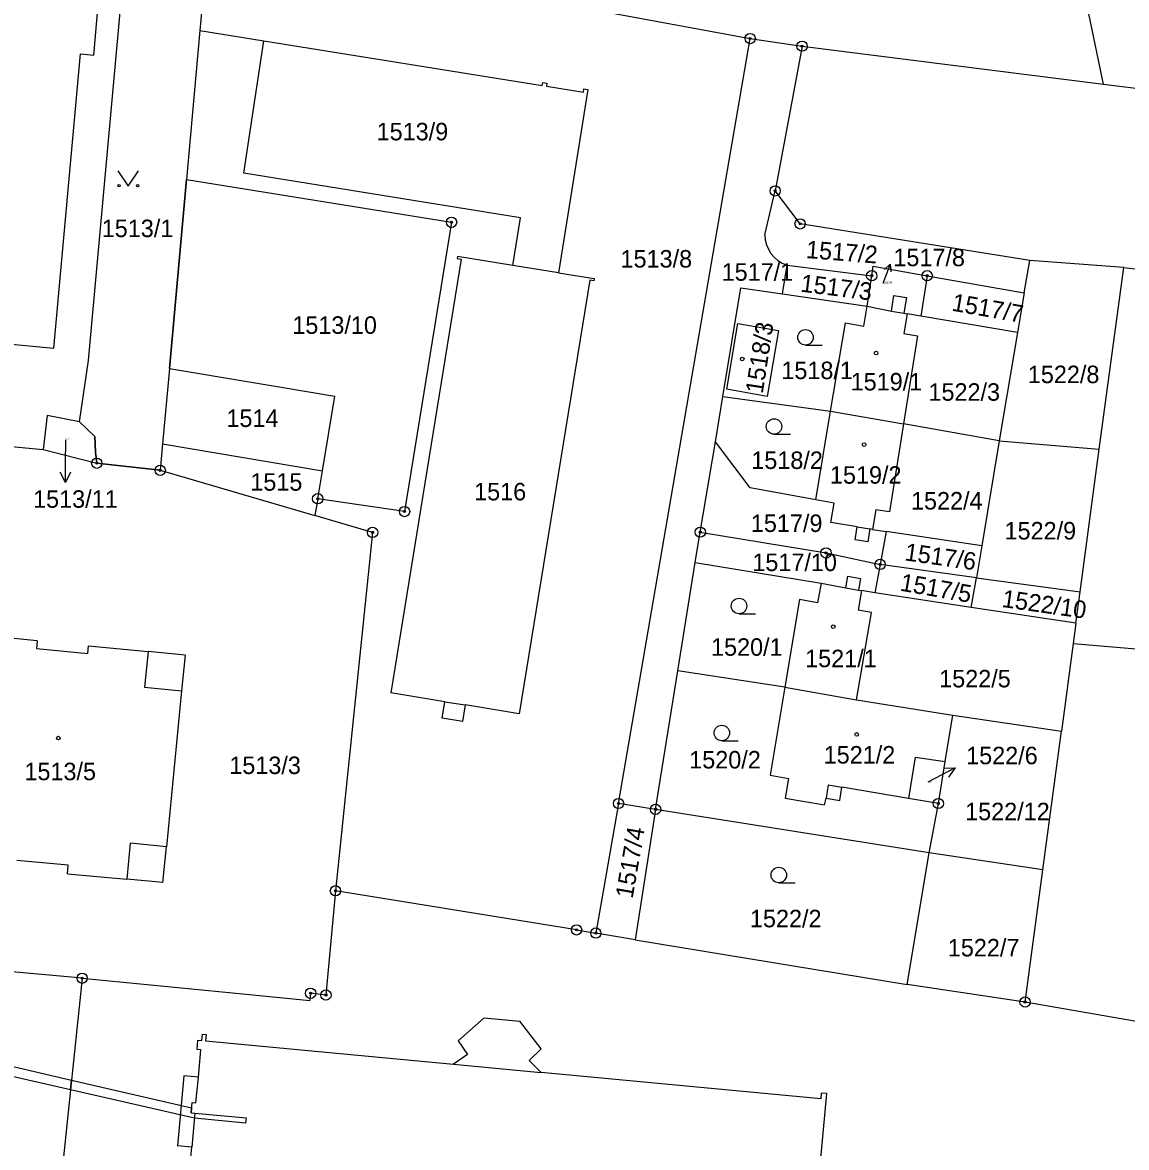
# Model space of a CAD drawing. Extents: x -755819 to -753140, y -1169796 to -1166000.
# Drawn here: x -755462 to -755354.7, y -1167489.6 to -1167380.3 of the extents above; entities that cross this region are included whole.
import ezdxf

# ---------------------------------------------------------------- set-up
doc = ezdxf.new("R2010")
doc.units = 0
for name, color, linetype in [('Vrstva 1', 7, 'Continuous'), ('Vrstva 16', 7, 'Continuous'), ('Vrstva 18', 7, 'Continuous'), ('Vrstva 19', 7, 'Continuous'), ('Vrstva 24', 7, 'Continuous'), ('Vrstva 25', 7, 'Continuous'), ('Vrstva 27', 7, 'Continuous'), ('Vrstva 4', 7, 'Continuous'), ('Vrstva 6', 7, 'Continuous')]:
    doc.layers.add(name, color=color, linetype=linetype)

msp = doc.modelspace()

# ---------------------------------------------------------------- linework, layer by layer
at = {"layer": 'Vrstva 1'}
for p, q in [((-755455.06, -1167383.48), (-755453.99, -1167371.67)), ((-755426.95, -1167375.27), (-755391.29, -1167381.87)), ((-755444.55, -1167379.03), (-755444.74, -1167381.09)), ((-755444.74, -1167381.09), (-755446.05, -1167395.57)), ((-755440.48, -1167394.95), (-755438.55, -1167382.09)), ((-755438.55, -1167382.09), (-755411.5, -1167386.44)), ((-755404.08, -1167456.19), (-755391.29, -1167381.87)), ((-755391.29, -1167381.87), (-755386.26, -1167382.61)), ((-755386.26, -1167382.61), (-755388.87, -1167396.67)), ((-755386.26, -1167382.61), (-755356.99, -1167386.31)), ((-755458.94, -1167411.96), (-755456.34, -1167383.36)), ((-755456.34, -1167383.36), (-755455.06, -1167383.48)), ((-755411.5, -1167386.44), (-755411.45, -1167386.14)), ((-755411.45, -1167386.14), (-755411.04, -1167386.19)), ((-755411.04, -1167386.19), (-755411.09, -1167386.51)), ((-755411.09, -1167386.51), (-755407.5, -1167387.08)), ((-755407.06, -1167386.83), (-755409.92, -1167404.62)), ((-755407.5, -1167387.08), (-755407.45, -1167386.77)), ((-755407.45, -1167386.77), (-755407.06, -1167386.83)), ((-755356.99, -1167386.31), (-755334.98, -1167388.97)), ((-755447.71, -1167413.92), (-755446.05, -1167395.57)), ((-755446.05, -1167395.57), (-755420.3, -1167399.72)), ((-755413.6, -1167399.29), (-755440.48, -1167394.95)), ((-755389.87, -1167400.93), (-755388.87, -1167396.67)), ((-755386.45, -1167399.88), (-755388.87, -1167396.67)), ((-755420.3, -1167399.72), (-755424.87, -1167427.83)), ((-755414.34, -1167403.91), (-755413.6, -1167399.29)), ((-755364.15, -1167403.43), (-755386.45, -1167399.88)), ((-755419.37, -1167403.31), (-755426.21, -1167445.44)), ((-755419.73, -1167403.03), (-755419.77, -1167403.25)), ((-755419.77, -1167403.25), (-755419.37, -1167403.31)), ((-755414.34, -1167403.91), (-755419.73, -1167403.03)), ((-755364.69, -1167406.59), (-755364.15, -1167403.43)), ((-755355.01, -1167404.1), (-755364.15, -1167403.43)), ((-755409.92, -1167404.62), (-755414.34, -1167403.91)), ((-755409.92, -1167404.62), (-755406.44, -1167405.18)), ((-755388.15, -1167406.68), (-755387.72, -1167403.88)), ((-755387.72, -1167403.88), (-755379.49, -1167404.91)), ((-755379.49, -1167404.91), (-755379.36, -1167403.97)), ((-755379.36, -1167403.97), (-755374.1, -1167404.91)), ((-755357.39, -1167421.77), (-755355.01, -1167404.1)), ((-755355.01, -1167404.1), (-755344.01, -1167405.43)), ((-755406.87, -1167405.35), (-755413.72, -1167447.48)), ((-755406.48, -1167405.41), (-755406.87, -1167405.35)), ((-755406.44, -1167405.18), (-755406.48, -1167405.41)), ((-755379.93, -1167407.88), (-755379.49, -1167404.91)), ((-755374.1, -1167404.91), (-755374.73, -1167408.84)), ((-755374.1, -1167404.91), (-755364.69, -1167406.59)), ((-755393.95, -1167416.65), (-755392.21, -1167406.08)), ((-755392.21, -1167406.08), (-755388.15, -1167406.68)), ((-755388.15, -1167406.68), (-755379.93, -1167407.88)), ((-755377.58, -1167408.37), (-755377.34, -1167406.82)), ((-755377.34, -1167406.82), (-755376.12, -1167407.02)), ((-755364.69, -1167406.59), (-755365.34, -1167410.44)), ((-755380.25, -1167409.8), (-755379.93, -1167407.88)), ((-755379.93, -1167407.88), (-755377.58, -1167408.37)), ((-755376.12, -1167407.02), (-755376.37, -1167408.56)), ((-755376.37, -1167408.56), (-755376.06, -1167408.61)), ((-755376.06, -1167408.61), (-755376.37, -1167410.54)), ((-755374.73, -1167408.84), (-755376.06, -1167408.61)), ((-755365.34, -1167410.44), (-755374.73, -1167408.84)), ((-755393.55, -1167415.93), (-755392.48, -1167409.54)), ((-755392.48, -1167409.54), (-755388.55, -1167410.23)), ((-755383.48, -1167418.08), (-755382.05, -1167409.5)), ((-755382.05, -1167409.5), (-755380.25, -1167409.8)), ((-755474.21, -1167410.51), (-755458.94, -1167411.96)), ((-755388.55, -1167410.23), (-755389.66, -1167416.65)), ((-755375.03, -1167410.75), (-755376.39, -1167419.31)), ((-755376.37, -1167410.54), (-755375.03, -1167410.75)), ((-755365.34, -1167410.44), (-755367.1, -1167420.97)), ((-755447.71, -1167413.92), (-755448.37, -1167421.26)), ((-755447.71, -1167413.92), (-755431.63, -1167416.63)), ((-755432.85, -1167423.88), (-755431.63, -1167416.63)), ((-755394.67, -1167421.04), (-755393.95, -1167416.65)), ((-755393.95, -1167416.65), (-755383.48, -1167418.08)), ((-755389.66, -1167416.65), (-755393.55, -1167415.93)), ((-755459.59, -1167418.48), (-755459.97, -1167421.81)), ((-755456.43, -1167419.12), (-755459.59, -1167418.48)), ((-755384.93, -1167426.68), (-755383.48, -1167418.08)), ((-755383.48, -1167418.08), (-755376.39, -1167419.31)), ((-755456.43, -1167419.12), (-755454.96, -1167420.54)), ((-755376.39, -1167419.31), (-755377.75, -1167427.86)), ((-755367.1, -1167420.97), (-755376.39, -1167419.31)), ((-755454.96, -1167420.54), (-755454.9, -1167422.06)), ((-755396.14, -1167429.83), (-755394.67, -1167421.04)), ((-755391.31, -1167425.53), (-755394.67, -1167421.04)), ((-755367.1, -1167420.97), (-755368.81, -1167431.15)), ((-755367.1, -1167420.97), (-755357.39, -1167421.77)), ((-755465.02, -1167421.32), (-755459.97, -1167421.81)), ((-755459.97, -1167421.81), (-755454.76, -1167423.13)), ((-755454.9, -1167422.06), (-755454.76, -1167423.13)), ((-755448.37, -1167421.26), (-755448.6, -1167423.82)), ((-755448.37, -1167421.26), (-755432.85, -1167423.88)), ((-755359.25, -1167435.64), (-755357.39, -1167421.77)), ((-755454.76, -1167423.13), (-755448.6, -1167423.82)), ((-755448.6, -1167423.82), (-755433.57, -1167428.21)), ((-755433.3, -1167426.58), (-755432.85, -1167423.88)), ((-755433.3, -1167426.58), (-755433.57, -1167428.21)), ((-755424.87, -1167427.83), (-755433.3, -1167426.58)), ((-755384.93, -1167426.68), (-755391.31, -1167425.53)), ((-755383.15, -1167427), (-755384.93, -1167426.68)), ((-755383.47, -1167428.89), (-755383.15, -1167427)), ((-755379.1, -1167427.65), (-755379.4, -1167429.56)), ((-755377.75, -1167427.86), (-755379.1, -1167427.65)), ((-755427.97, -1167429.85), (-755433.57, -1167428.21)), ((-755427.97, -1167429.85), (-755431.58, -1167464.67)), ((-755396.63, -1167432.78), (-755396.14, -1167429.83)), ((-755396.14, -1167429.83), (-755383.93, -1167431.85)), ((-755380.91, -1167429.32), (-755383.47, -1167428.89)), ((-755381.11, -1167430.56), (-755380.91, -1167429.32)), ((-755379.68, -1167429.51), (-755379.87, -1167430.76)), ((-755379.4, -1167429.56), (-755379.68, -1167429.51)), ((-755379.4, -1167429.56), (-755378.1, -1167429.76)), ((-755378.1, -1167429.76), (-755378.68, -1167432.96)), ((-755368.81, -1167431.15), (-755378.1, -1167429.76)), ((-755379.87, -1167430.76), (-755381.11, -1167430.56)), ((-755383.93, -1167431.85), (-755378.68, -1167432.96)), ((-755368.81, -1167431.15), (-755369.33, -1167434.25)), ((-755398.32, -1167443.29), (-755396.63, -1167432.78)), ((-755396.63, -1167432.78), (-755384.41, -1167434.8)), ((-755378.68, -1167432.96), (-755379.18, -1167435.71)), ((-755369.33, -1167434.25), (-755378.68, -1167432.96)), ((-755382, -1167435.23), (-755381.8, -1167434.12)), ((-755381.8, -1167434.12), (-755380.59, -1167434.34)), ((-755384.41, -1167434.8), (-755384.75, -1167436.7)), ((-755384.41, -1167434.8), (-755382, -1167435.23)), ((-755380.59, -1167434.34), (-755380.79, -1167435.45)), ((-755369.82, -1167437.16), (-755369.33, -1167434.25)), ((-755369.33, -1167434.25), (-755359.25, -1167435.64)), ((-755386.51, -1167436.37), (-755387.93, -1167444.88)), ((-755384.75, -1167436.7), (-755386.51, -1167436.37)), ((-755380.47, -1167435.51), (-755380.81, -1167437.41)), ((-755380.79, -1167435.45), (-755380.47, -1167435.51)), ((-755379.18, -1167435.71), (-755380.47, -1167435.51)), ((-755369.82, -1167437.16), (-755379.18, -1167435.71)), ((-755359.66, -1167438.66), (-755359.25, -1167435.64)), ((-755379.52, -1167437.63), (-755380.81, -1167437.41)), ((-755359.66, -1167438.66), (-755369.82, -1167437.16)), ((-755380.96, -1167446.12), (-755379.52, -1167437.63)), ((-755359.66, -1167438.66), (-755359.93, -1167440.64)), ((-755460.56, -1167440.38), (-755466.32, -1167439.82)), ((-755460.56, -1167440.38), (-755460.63, -1167441.12)), ((-755359.93, -1167440.64), (-755361.07, -1167449.17)), ((-755359.93, -1167440.64), (-755339.98, -1167442.31)), ((-755460.63, -1167441.12), (-755455.63, -1167441.61)), ((-755455.63, -1167441.61), (-755455.56, -1167440.86)), ((-755455.56, -1167440.86), (-755449.78, -1167441.42)), ((-755446.19, -1167441.77), (-755449.78, -1167441.42)), ((-755446.19, -1167441.77), (-755446.53, -1167445.25)), ((-755400.48, -1167456.76), (-755398.32, -1167443.29)), ((-755387.93, -1167444.88), (-755398.32, -1167443.29)), ((-755387.93, -1167444.88), (-755389.36, -1167453.44)), ((-755387.93, -1167444.88), (-755380.96, -1167446.12)), ((-755446.53, -1167445.25), (-755447.99, -1167460.39)), ((-755420.95, -1167446.3), (-755426.21, -1167445.44)), ((-755380.96, -1167446.12), (-755371.61, -1167447.6)), ((-755421.21, -1167447.9), (-755420.95, -1167446.3)), ((-755418.98, -1167446.62), (-755419.24, -1167448.22)), ((-755413.72, -1167447.48), (-755418.98, -1167446.62)), ((-755419.24, -1167448.22), (-755421.21, -1167447.9)), ((-755372.35, -1167452.11), (-755371.61, -1167447.6)), ((-755371.61, -1167447.6), (-755361.07, -1167449.17)), ((-755362.88, -1167462.65), (-755361.07, -1167449.17)), ((-755375.26, -1167451.69), (-755375.93, -1167455.7)), ((-755375.26, -1167451.69), (-755372.35, -1167452.11)), ((-755373.02, -1167456.19), (-755372.35, -1167452.11)), ((-755389.36, -1167453.44), (-755387.59, -1167453.75)), ((-755387.59, -1167453.75), (-755387.89, -1167455.67)), ((-755382.6, -1167455.89), (-755382.39, -1167454.6)), ((-755375.93, -1167455.7), (-755382.39, -1167454.6)), ((-755387.89, -1167455.67), (-755384.07, -1167456.31)), ((-755384.07, -1167456.31), (-755383.93, -1167455.66)), ((-755383.93, -1167455.66), (-755382.6, -1167455.89)), ((-755373.02, -1167456.19), (-755375.93, -1167455.7)), ((-755404.08, -1167456.19), (-755406.29, -1167468.78)), ((-755400.48, -1167456.76), (-755404.08, -1167456.19)), ((-755400.48, -1167456.76), (-755402.47, -1167469.43)), ((-755373.9, -1167460.99), (-755400.48, -1167456.76)), ((-755373.9, -1167460.99), (-755373.02, -1167456.19)), ((-755448.33, -1167463.88), (-755447.99, -1167460.39)), ((-755376.06, -1167473.79), (-755373.9, -1167460.99)), ((-755362.88, -1167462.65), (-755373.9, -1167460.99)), ((-755457.53, -1167462.18), (-755462.52, -1167461.72)), ((-755457.6, -1167463.01), (-755457.53, -1167462.18)), ((-755364.6, -1167475.48), (-755362.88, -1167462.65)), ((-755457.6, -1167463.01), (-755451.85, -1167463.55)), ((-755448.33, -1167463.88), (-755451.85, -1167463.55)), ((-755431.58, -1167464.67), (-755432.5, -1167474.8)), ((-755408.16, -1167468.47), (-755431.58, -1167464.67)), ((-755408.16, -1167468.47), (-755406.29, -1167468.78)), ((-755402.47, -1167469.43), (-755406.29, -1167468.78)), ((-755402.47, -1167469.43), (-755376.06, -1167473.79)), ((-755456.18, -1167473.17), (-755469.39, -1167471.94)), ((-755456.18, -1167473.17), (-755458.78, -1167498.07)), ((-755456.18, -1167473.17), (-755440.24, -1167474.73)), ((-755433.99, -1167474.63), (-755434.06, -1167475.33)), ((-755432.5, -1167474.8), (-755433.99, -1167474.63)), ((-755364.6, -1167475.48), (-755376.06, -1167473.79)), ((-755440.24, -1167474.73), (-755434.06, -1167475.33)), ((-755343.11, -1167479.23), (-755364.6, -1167475.48)), ((-755444.56, -1167479.23), (-755444.5, -1167478.59)), ((-755444.5, -1167478.59), (-755444.15, -1167478.62)), ((-755444.15, -1167478.62), (-755444.21, -1167479.25)), ((-755445.01, -1167480.1), (-755444.93, -1167479.19)), ((-755444.65, -1167480.13), (-755445.01, -1167480.1)), ((-755444.93, -1167479.19), (-755444.56, -1167479.23)), ((-755444.89, -1167482.79), (-755444.65, -1167480.13)), ((-755444.21, -1167479.25), (-755420.11, -1167481.52)), ((-755420.11, -1167481.52), (-755411.59, -1167482.33)), ((-755384.44, -1167484.89), (-755411.59, -1167482.33)), ((-755445.13, -1167485.27), (-755444.89, -1167482.79)), ((-755385.15, -1167498.43), (-755383.86, -1167484.38)), ((-755384.39, -1167484.34), (-755384.44, -1167484.89)), ((-755383.86, -1167484.38), (-755384.39, -1167484.34)), ((-755445.59, -1167486.25), (-755445.5, -1167485.23)), ((-755445.5, -1167485.23), (-755445.13, -1167485.27)), ((-755445.59, -1167486.25), (-755445.23, -1167486.28)), ((-755445.23, -1167486.28), (-755445.53, -1167489.58)), ((-755445.69, -1167491.19), (-755445.53, -1167489.58))]:
    msp.add_line(p, q, dxfattribs=at)
msp.add_arc((-755386.8, -1167400.95), 3.07, 179.631, 252.5391, dxfattribs=at)
at = {"layer": 'Vrstva 16'}
for p, q in [((-755377.7, -1167403.79), (-755378.41, -1167405.67)), ((-755457.81, -1167420.85), (-755457.81, -1167422.01)), ((-755457.81, -1167425.01), (-755457.81, -1167422.01)), ((-755371.38, -1167452.73), (-755374.04, -1167454.12))]:
    msp.add_line(p, q, dxfattribs=at)
for points in [[(-755378.25, -1167404.3), (-755377.7, -1167403.79), (-755377.62, -1167404.53)], [(-755457.31, -1167424.01), (-755457.81, -1167425.01), (-755458.31, -1167424.01)], [(-755372.5, -1167452.75), (-755371.38, -1167452.73), (-755372.04, -1167453.64)]]:
    msp.add_lwpolyline(points, dxfattribs=at)
at = {"layer": 'Vrstva 24'}
for centre, radius in [((-755391.29, -1167381.87), 0.5), ((-755391.29, -1167381.87), 0.1), ((-755386.26, -1167382.61), 0.5), ((-755386.26, -1167382.61), 0.1), ((-755388.87, -1167396.67), 0.5), ((-755388.87, -1167396.67), 0.1), ((-755420.3, -1167399.72), 0.5), ((-755420.3, -1167399.72), 0.1), ((-755386.45, -1167399.88), 0.5), ((-755386.45, -1167399.88), 0.1), ((-755379.49, -1167404.91), 0.5), ((-755374.1, -1167404.91), 0.5), ((-755379.49, -1167404.91), 0.1), ((-755374.1, -1167404.91), 0.1), ((-755454.76, -1167423.13), 0.5), ((-755454.76, -1167423.13), 0.1), ((-755448.6, -1167423.82), 0.5), ((-755448.6, -1167423.82), 0.1), ((-755433.3, -1167426.58), 0.5), ((-755433.3, -1167426.58), 0.1), ((-755424.87, -1167427.83), 0.5), ((-755424.87, -1167427.83), 0.1), ((-755427.97, -1167429.85), 0.5), ((-755427.97, -1167429.85), 0.1), ((-755396.14, -1167429.83), 0.5), ((-755396.14, -1167429.83), 0.1), ((-755383.93, -1167431.85), 0.5), ((-755383.93, -1167431.85), 0.1), ((-755378.68, -1167432.96), 0.5), ((-755378.68, -1167432.96), 0.1), ((-755404.08, -1167456.19), 0.5), ((-755404.08, -1167456.19), 0.1), ((-755373.02, -1167456.19), 0.5), ((-755373.02, -1167456.19), 0.1), ((-755400.48, -1167456.76), 0.5), ((-755400.48, -1167456.76), 0.1), ((-755431.58, -1167464.67), 0.5), ((-755431.58, -1167464.67), 0.1), ((-755408.16, -1167468.47), 0.5), ((-755408.16, -1167468.47), 0.1), ((-755406.29, -1167468.78), 0.5), ((-755406.29, -1167468.78), 0.1), ((-755456.18, -1167473.17), 0.5), ((-755456.18, -1167473.17), 0.1), ((-755433.99, -1167474.63), 0.5), ((-755433.99, -1167474.63), 0.1), ((-755432.5, -1167474.8), 0.5), ((-755432.5, -1167474.8), 0.1), ((-755364.6, -1167475.48), 0.5), ((-755364.6, -1167475.48), 0.1)]:
    msp.add_circle(centre, radius, dxfattribs=at)
at = {"layer": 'Vrstva 25'}
for p, q in [((-755452.7, -1167394.72), (-755451.7, -1167396.22)), ((-755451.7, -1167396.22), (-755450.7, -1167394.72)), ((-755385.92, -1167411.65), (-755384.32, -1167411.65)), ((-755388.98, -1167420.31), (-755387.38, -1167420.31)), ((-755392.38, -1167437.75), (-755390.78, -1167437.75)), ((-755394.05, -1167450.09), (-755392.45, -1167450.09)), ((-755388.52, -1167463.89), (-755386.92, -1167463.89))]:
    msp.add_line(p, q, dxfattribs=at)
for centre, radius in [((-755452.6, -1167396.17), 0.112), ((-755450.8, -1167396.17), 0.112), ((-755385.92, -1167410.9), 0.75), ((-755379.07, -1167412.43), 0.175), ((-755392.07, -1167413), 0.175), ((-755388.98, -1167419.56), 0.75), ((-755380.23, -1167421.32), 0.175), ((-755392.38, -1167437), 0.75), ((-755383.23, -1167439.01), 0.175), ((-755394.05, -1167449.34), 0.75), ((-755380.95, -1167449.48), 0.175), ((-755458.49, -1167449.83), 0.175), ((-755388.52, -1167463.14), 0.75)]:
    msp.add_circle(centre, radius, dxfattribs=at)
at = {"layer": 'Vrstva 27'}
for p, q in [((-755455.57, -1167413.15), (-755451.89, -1167372.87)), ((-755444.55, -1167379.03), (-755444.74, -1167381.09)), ((-755444.74, -1167381.09), (-755446.05, -1167395.57)), ((-755446.05, -1167395.57), (-755447.71, -1167413.92)), ((-755456.43, -1167419.12), (-755455.57, -1167413.15)), ((-755447.71, -1167413.92), (-755448.37, -1167421.26)), ((-755454.96, -1167420.54), (-755456.43, -1167419.12)), ((-755454.9, -1167422.06), (-755454.96, -1167420.54)), ((-755454.76, -1167423.13), (-755454.9, -1167422.06)), ((-755448.37, -1167421.26), (-755448.6, -1167423.82)), ((-755448.6, -1167423.82), (-755454.76, -1167423.13)), ((-755473.61, -1167479.28), (-755457.21, -1167483.06)), ((-755457.31, -1167484.02), (-755473.75, -1167480.26)), ((-755457.21, -1167483.06), (-755457.31, -1167484.02)), ((-755457.31, -1167484.02), (-755457.21, -1167483.06)), ((-755457.21, -1167483.06), (-755445.55, -1167485.75)), ((-755445.28, -1167486.78), (-755457.31, -1167484.02)), ((-755445.55, -1167485.75), (-755445.59, -1167486.25)), ((-755445.59, -1167486.25), (-755445.23, -1167486.28)), ((-755445.23, -1167486.28), (-755440.25, -1167486.74)), ((-755440.3, -1167487.24), (-755445.28, -1167486.78)), ((-755440.25, -1167486.74), (-755440.3, -1167487.24))]:
    msp.add_line(p, q, dxfattribs=at)
at = {"layer": 'Vrstva 4'}
for p, q in [((-755444.74, -1167381.09), (-755438.55, -1167382.09)), ((-755377.58, -1167408.37), (-755376.37, -1167408.56)), ((-755380.91, -1167429.32), (-755379.68, -1167429.51)), ((-755382, -1167435.23), (-755380.79, -1167435.45)), ((-755449.78, -1167441.42), (-755450.12, -1167444.9)), ((-755450.12, -1167444.9), (-755446.53, -1167445.25)), ((-755420.95, -1167446.3), (-755418.98, -1167446.62)), ((-755383.71, -1167454.39), (-755383.93, -1167455.66)), ((-755383.71, -1167454.39), (-755382.39, -1167454.6)), ((-755451.52, -1167460.04), (-755451.85, -1167463.55)), ((-755447.99, -1167460.39), (-755451.52, -1167460.04)), ((-755417.14, -1167477.01), (-755419.66, -1167479.26)), ((-755417.14, -1167477.01), (-755413.66, -1167477.33)), ((-755411.61, -1167480.02), (-755413.66, -1167477.33)), ((-755419.66, -1167479.26), (-755418.75, -1167480.58)), ((-755412.75, -1167481.15), (-755411.61, -1167480.02)), ((-755418.75, -1167480.58), (-755420.11, -1167481.52)), ((-755411.59, -1167482.33), (-755412.75, -1167481.15)), ((-755446.29, -1167482.66), (-755446.93, -1167489.45)), ((-755444.89, -1167482.79), (-755446.29, -1167482.66)), ((-755445.53, -1167489.58), (-755446.93, -1167489.45))]:
    msp.add_line(p, q, dxfattribs=at)
at = {"layer": 'Vrstva 6'}
msp.add_line((-755356.99, -1167386.31), (-755359.98, -1167371.85), dxfattribs=at)

# ---------------------------------------------------------------- texts
at = {"layer": 'Vrstva 16'}
for s, p in [('1517/8', (-755377.39, -1167403.99)), ('1513/11', (-755460.95, -1167427.46)), ('1522/6', (-755370.32, -1167452.38))]:
    msp.add_text(s, height=1.7, dxfattribs=at).set_placement(p)
at = {"layer": 'Vrstva 18'}
for s, height, p in [('1513/9', 1.7, (-755427.58, -1167391.76)), ('1513/1', 1.7, (-755454.28, -1167401.16)), ('1513/8', 1.7, (-755403.89, -1167404.12)), ('1517/1', 1.7, (-755394.07, -1167405.4)), ('1517/8', 0.2, (-755378.36, -1167405.67)), ('1513/10', 1.7, (-755435.77, -1167410.56)), ('1518/1', 1.7, (-755388.27, -1167414.96)), ('1522/8', 1.7, (-755364.33, -1167415.35)), ('1522/3', 1.7, (-755373.98, -1167417.06)), ('1514', 1.7, (-755442.17, -1167419.61)), ('1513/11', 0.1, (-755457.79, -1167420.85)), ('1518/2', 1.7, (-755391.19, -1167423.69)), ('1515', 1.7, (-755439.85, -1167425.8)), ('1516', 1.7, (-755418.11, -1167426.74)), ('1522/4', 1.7, (-755375.68, -1167427.63)), ('1517/9', 1.7, (-755391.23, -1167429.81)), ('1522/9', 1.7, (-755366.59, -1167430.54)), ('1517/10', 1.7, (-755391.09, -1167433.61)), ('1520/1', 1.7, (-755395.1, -1167441.84)), ('1522/5', 1.7, (-755372.94, -1167444.91)), ('1513/3', 1.7, (-755441.89, -1167453.33)), ('1520/2', 1.7, (-755397.22, -1167452.79)), ('1522/6', 0.1, (-755374.02, -1167454.12)), ('1522/12', 1.7, (-755370.42, -1167457.82)), ('1522/2', 1.7, (-755391.32, -1167468.22)), ('1522/7', 1.7, (-755372.1, -1167471.05))]:
    msp.add_text(s, height=height, dxfattribs=at).set_placement(p)
for s, rotation, p in [('1517/2', 355.5203, (-755385.92, -1167403.19)), ('1517/3', 352.8274, (-755386.47, -1167406.45)), ('1517/7', 350.0772, (-755371.79, -1167408.3)), ('1517/6', 351.9107, (-755376.36, -1167432.56)), ('1517/5', 350.0772, (-755376.81, -1167435.5)), ('1522/10', 351.9107, (-755366.91, -1167437.09)), ('1517/4', 80.0995, (-755402.72, -1167465.48))]:
    msp.add_text(s, height=1.7, rotation=rotation, dxfattribs=at).set_placement(p)
at = {"layer": 'Vrstva 19'}
msp.add_text('1518/3', height=1.7, rotation=81.2454, dxfattribs=at).set_placement((-755390.08, -1167416.43))
for s, p in [('1519/1', (-755381.54, -1167416.06)), ('1519/2', (-755383.55, -1167425.12)), ('1521/1', (-755385.96, -1167442.95)), ('1521/2', (-755384.16, -1167452.31)), ('1513/5', (-755461.79, -1167453.93))]:
    msp.add_text(s, height=1.7, dxfattribs=at).set_placement(p)

doc.saveas('drawing.dxf')
